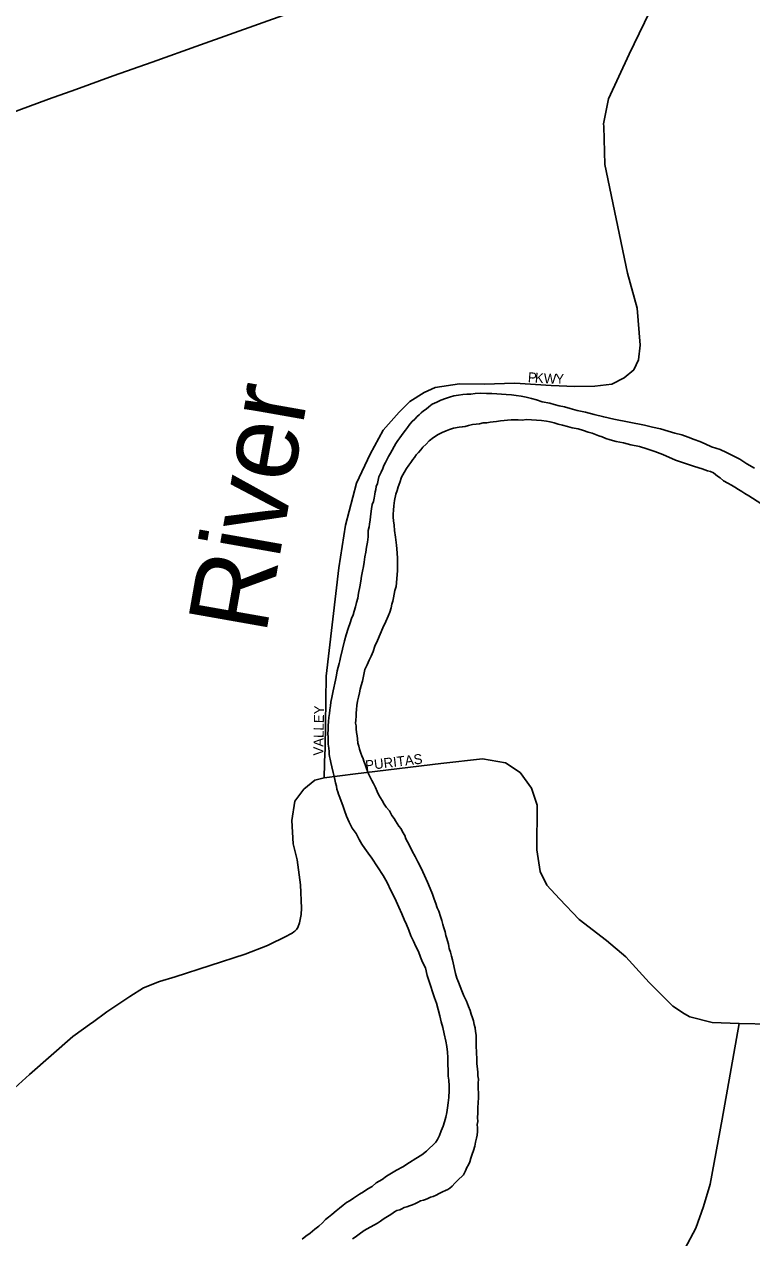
# Model space of a CAD drawing. Extents: x -561 to 1170, y 0 to 846.
# Drawn here: x 125.87 to 135.77, y 221.02 to 237.54 of the extents above; entities that cross this region are included whole.
import ezdxf

# ---------------------------------------------------------------- set-up
doc = ezdxf.new("R2010")
doc.units = 0
for name, color, linetype in [('GM_X_City_Street', 7, 'Continuous'), ('GM_X_City_Street_Text', 7, 'Continuous'), ('GM_X_Major_River', 7, 'Continuous'), ('GM_X_Major_River_Text', 7, 'Continuous'), ('GM_X_State_Route', 7, 'Continuous')]:
    doc.layers.add(name, color=color, linetype=linetype)

msp = doc.modelspace()

# ---------------------------------------------------------------- linework, layer by layer
at = {"layer": 'GM_X_City_Street'}
for points in [[(133.758, 236.144), (133.757, 236.181), (133.824, 236.524), (134.106, 237.132), (134.449, 237.844), (134.534, 238.164), (134.552, 238.488), (134.443, 239.174), (134.27, 239.967)], [(129.956, 227.473), (129.957, 227.495), (129.963, 227.683), (129.978, 228.663), (130.153, 230.139), (130.242, 230.718), (130.391, 231.291), (130.576, 231.685), (130.756, 232.014), (130.973, 232.257), (131.12, 232.402), (131.315, 232.526), (131.461, 232.591), (131.796, 232.643), (132.131, 232.636), (132.547, 232.651), (133.044, 232.622), (133.367, 232.605), (133.637, 232.609), (133.87, 232.64), (134.038, 232.726), (134.168, 232.834), (134.233, 232.969), (134.256, 233.169), (134.215, 233.673), (134.082, 234.149), (133.775, 235.627), (133.758, 236.144)], [(130.38, 227.331), (131.54, 227.476), (132.106, 227.536), (132.422, 227.481), (132.62, 227.352), (132.777, 227.14), (132.85, 226.905), (132.846, 226.298), (132.892, 226.005), (132.984, 225.816), (133.154, 225.632), (133.426, 225.351), (133.798, 225.066), (134.061, 224.84), (134.376, 224.492), (134.698, 224.17), (134.86, 224.068)], [(126.787, 223.943), (126.796, 223.949), (126.992, 224.091), (127.306, 224.301), (127.491, 224.418), (127.71, 224.506), (127.924, 224.569), (128.875, 224.879), (129.178, 224.997), (129.45, 225.127), (129.48, 225.144), (129.517, 225.166), (129.537, 225.18), (129.552, 225.189), (129.562, 225.199), (129.576, 225.216), (129.591, 225.24), (129.615, 225.304), (129.638, 225.417), (129.645, 225.504), (129.63, 225.823), (129.583, 226.164), (129.53, 226.381), (129.51, 226.7), (129.55, 226.96), (129.675, 227.125), (129.826, 227.245), (129.95, 227.277), (129.956, 227.473)], [(129.95, 227.277), (130.38, 227.331)], [(134.86, 224.068), (134.933, 224.023), (135.237, 223.949), (135.603, 223.932), (136.036, 223.925), (140.194, 223.844), (147.1, 223.742), (147.376, 223.738), (147.378, 223.738)], [(117.737, 215.314), (121.082, 218.211), (123.012, 219.827), (123.587, 220.387), (124.016, 220.753), (124.298, 221.039), (124.521, 221.379), (124.761, 221.789), (125.169, 222.415), (125.485, 222.833), (125.94, 223.24), (126.531, 223.757), (126.787, 223.943)], [(131.882, 217.13), (132.092, 217.476), (132.6, 218.111), (133.337, 219.033), (134.208, 220.03), (134.687, 220.603), (134.865, 220.867), (135.011, 221.149), (135.119, 221.441), (135.208, 221.749), (135.372, 222.63), (135.603, 223.932)]]:
    msp.add_lwpolyline(points, dxfattribs=at)
at = {"layer": 'GM_X_Major_River'}
for points in [[(130.044, 228.311), (130.059, 228.393), (130.074, 228.463), (130.104, 228.61), (130.119, 228.676), (130.128, 228.735), (130.144, 228.785), (130.154, 228.834), (130.164, 228.872), (130.174, 228.915), (130.229, 229.144), (130.249, 229.225), (130.28, 229.313), (130.306, 229.389), (130.326, 229.449), (130.347, 229.498), (130.362, 229.547), (130.378, 229.607), (130.393, 229.667), (130.408, 229.727), (130.418, 229.792), (130.438, 229.879), (130.452, 229.956), (130.462, 230.026), (130.472, 230.091), (130.487, 230.157), (130.496, 230.216), (130.506, 230.287), (130.521, 230.352), (130.53, 230.418), (130.54, 230.488), (130.55, 230.559), (130.553, 230.646), (130.563, 230.695), (130.568, 230.733), (130.578, 230.792), (130.582, 230.83), (130.587, 230.874), (130.597, 230.939), (130.606, 230.999), (130.622, 231.043), (130.632, 231.086), (130.642, 231.14), (130.646, 231.173), (130.657, 231.206), (130.661, 231.244), (130.677, 231.287), (130.687, 231.331), (130.697, 231.375), (130.712, 231.413), (130.728, 231.44), (130.749, 231.489), (130.764, 231.533), (130.785, 231.571), (130.806, 231.61), (130.827, 231.653), (130.853, 231.697), (130.927, 231.829), (130.953, 231.873), (130.98, 231.906), (131.006, 231.939), (131.027, 231.972), (131.059, 232.01), (131.085, 232.049), (131.117, 232.092), (131.149, 232.131), (131.186, 232.164), (131.218, 232.197), (131.245, 232.22), (131.271, 232.247), (131.303, 232.275), (131.341, 232.297), (131.378, 232.33), (131.421, 232.364), (131.485, 232.392), (131.539, 232.42), (131.603, 232.443), (131.657, 232.46), (131.717, 232.478), (131.781, 232.49), (131.841, 232.496), (131.895, 232.503), (131.949, 232.504), (132.009, 232.511), (132.074, 232.517), (132.16, 232.513), (132.236, 232.509), (132.301, 232.505), (132.366, 232.501), (132.432, 232.497), (132.502, 232.493), (132.567, 232.483), (132.632, 232.474), (132.703, 232.459), (132.774, 232.444), (132.845, 232.424), (132.921, 232.398), (133.024, 232.378), (133.084, 232.363), (133.15, 232.343), (133.226, 232.328)], [(133.226, 232.328), (133.15, 232.343), (133.084, 232.363), (133.024, 232.378), (132.921, 232.398), (132.845, 232.424), (132.774, 232.444), (132.703, 232.459), (132.632, 232.474), (132.567, 232.483), (132.502, 232.493), (132.432, 232.497), (132.366, 232.501), (132.301, 232.505), (132.236, 232.509), (132.16, 232.513), (132.074, 232.517), (132.009, 232.511), (131.949, 232.504), (131.895, 232.503), (131.841, 232.496), (131.781, 232.49), (131.717, 232.478), (131.657, 232.46), (131.603, 232.443), (131.539, 232.42), (131.485, 232.392), (131.421, 232.364), (131.378, 232.33), (131.341, 232.297), (131.303, 232.275), (131.271, 232.247), (131.245, 232.22), (131.218, 232.197), (131.186, 232.164), (131.149, 232.131), (131.117, 232.092), (131.085, 232.049), (131.059, 232.01), (131.027, 231.972), (131.006, 231.939), (130.98, 231.906), (130.953, 231.873), (130.927, 231.829), (130.853, 231.697), (130.827, 231.653), (130.806, 231.61), (130.785, 231.571), (130.764, 231.533), (130.749, 231.489), (130.728, 231.44), (130.712, 231.413), (130.697, 231.375), (130.687, 231.331), (130.677, 231.287), (130.661, 231.244), (130.657, 231.206), (130.646, 231.173), (130.642, 231.14), (130.632, 231.086), (130.622, 231.043), (130.606, 230.999), (130.597, 230.939), (130.587, 230.874), (130.582, 230.83), (130.578, 230.792), (130.568, 230.733), (130.563, 230.695), (130.553, 230.646), (130.55, 230.559), (130.54, 230.488), (130.53, 230.418), (130.521, 230.352), (130.506, 230.287), (130.496, 230.216), (130.487, 230.157), (130.472, 230.091), (130.462, 230.026), (130.452, 229.956), (130.438, 229.879), (130.418, 229.792), (130.408, 229.727), (130.393, 229.667), (130.378, 229.607), (130.362, 229.547), (130.347, 229.498), (130.326, 229.449), (130.306, 229.389), (130.28, 229.313), (130.249, 229.225), (130.229, 229.144), (130.174, 228.915), (130.164, 228.872), (130.154, 228.834), (130.144, 228.785), (130.128, 228.735), (130.119, 228.676), (130.104, 228.61), (130.074, 228.463), (130.059, 228.393), (130.044, 228.311)], [(133.226, 232.328), (133.302, 232.308), (133.395, 232.282), (133.509, 232.257), (133.629, 232.227), (133.759, 232.192), (133.895, 232.162), (134.314, 232.078), (134.423, 232.053), (134.532, 232.028), (134.635, 231.997), (134.728, 231.972), (134.82, 231.947), (134.908, 231.916), (134.99, 231.885), (135.066, 231.859), (135.142, 231.828), (135.224, 231.786), (135.344, 231.751), (135.432, 231.709), (135.519, 231.662), (135.612, 231.615), (135.706, 231.552), (135.81, 231.494)], [(135.81, 231.494), (135.706, 231.552), (135.612, 231.615), (135.519, 231.662), (135.432, 231.709), (135.344, 231.751), (135.224, 231.786), (135.142, 231.828), (135.066, 231.859), (134.99, 231.885), (134.908, 231.916), (134.82, 231.947), (134.728, 231.972), (134.635, 231.997), (134.532, 232.028), (134.423, 232.053), (134.314, 232.078), (133.895, 232.162), (133.759, 232.192), (133.629, 232.227), (133.509, 232.257), (133.395, 232.282), (133.302, 232.308), (133.226, 232.328)], [(131.79, 232.051), (131.833, 232.057), (131.871, 232.064), (131.919, 232.075), (131.973, 232.087), (132.022, 232.094), (132.065, 232.1), (132.119, 232.112), (132.168, 232.113), (132.211, 232.119), (132.254, 232.125), (132.297, 232.131), (132.352, 232.138), (132.498, 232.151), (132.546, 232.152), (132.595, 232.153), (132.649, 232.149), (132.709, 232.155), (132.774, 232.151), (132.844, 232.147), (132.91, 232.143), (132.98, 232.134), (133.029, 232.124), (133.083, 232.114), (133.138, 232.093), (133.198, 232.078), (133.263, 232.063), (133.329, 232.043), (133.41, 232.028), (133.481, 232.008), (133.546, 231.987), (133.601, 231.972), (133.645, 231.951), (133.694, 231.936), (133.737, 231.92), (133.786, 231.9), (133.846, 231.879), (133.928, 231.859), (134.026, 231.839), (134.129, 231.814), (134.244, 231.789), (134.347, 231.759), (134.456, 231.723), (134.565, 231.682), (134.735, 231.604), (134.871, 231.557), (134.996, 231.516), (135.1, 231.486), (135.171, 231.46), (135.214, 231.45), (135.253, 231.429), (135.28, 231.408), (135.308, 231.387), (135.346, 231.361), (135.39, 231.324), (135.45, 231.292), (135.5, 231.261), (135.544, 231.234), (135.593, 231.203), (135.637, 231.177), (135.681, 231.15), (135.735, 231.119), (135.9, 231.014)], [(131.79, 232.051), (131.833, 232.057), (131.871, 232.064), (131.919, 232.075), (131.973, 232.087), (132.022, 232.094), (132.065, 232.1), (132.119, 232.112), (132.168, 232.113), (132.211, 232.119), (132.254, 232.125), (132.297, 232.131), (132.352, 232.138), (132.498, 232.151), (132.546, 232.152), (132.595, 232.153), (132.649, 232.149), (132.709, 232.155), (132.774, 232.151), (132.844, 232.147), (132.91, 232.143), (132.98, 232.134), (133.029, 232.124), (133.083, 232.114), (133.138, 232.093), (133.198, 232.078), (133.263, 232.063), (133.329, 232.043), (133.41, 232.028), (133.481, 232.008), (133.546, 231.987), (133.601, 231.972), (133.645, 231.951), (133.694, 231.936), (133.737, 231.92), (133.786, 231.9), (133.846, 231.879), (133.928, 231.859), (134.026, 231.839), (134.129, 231.814), (134.244, 231.789), (134.347, 231.759), (134.456, 231.723), (134.565, 231.682), (134.735, 231.604), (134.871, 231.557), (134.996, 231.516), (135.1, 231.486), (135.171, 231.46), (135.214, 231.45), (135.253, 231.429), (135.28, 231.408), (135.308, 231.387), (135.346, 231.361), (135.39, 231.324), (135.45, 231.292), (135.5, 231.261), (135.544, 231.234), (135.593, 231.203), (135.637, 231.177), (135.681, 231.15), (135.735, 231.119), (135.9, 231.014)], [(130.947, 226.659), (130.925, 226.692), (130.903, 226.724), (130.875, 226.766), (130.841, 226.831), (130.797, 226.879), (130.769, 226.922), (130.741, 226.97), (130.719, 227.007), (130.696, 227.045), (130.674, 227.093), (130.651, 227.147), (130.623, 227.201), (130.601, 227.244), (130.584, 227.281), (130.567, 227.308), (130.555, 227.335), (130.527, 227.405), (130.51, 227.459), (130.493, 227.507), (130.481, 227.539), (130.464, 227.577), (130.453, 227.615), (130.435, 227.668), (130.424, 227.712), (130.412, 227.749), (130.406, 227.809), (130.4, 227.852), (130.393, 227.895), (130.387, 227.944), (130.386, 227.987), (130.38, 228.025), (130.385, 228.063), (130.389, 228.117), (130.388, 228.161), (130.393, 228.21), (130.397, 228.264), (130.407, 228.324), (130.417, 228.378), (130.432, 228.438), (130.442, 228.487), (130.457, 228.536), (130.472, 228.596), (130.487, 228.661), (130.507, 228.754), (130.539, 228.819), (130.565, 228.879), (130.591, 228.934), (130.617, 229), (130.642, 229.07), (130.679, 229.147), (130.715, 229.234), (130.751, 229.322), (130.793, 229.409), (130.824, 229.48), (130.845, 229.535), (130.866, 229.595), (130.875, 229.644), (130.886, 229.682), (130.896, 229.731), (130.905, 229.78), (130.915, 229.829), (130.931, 229.883), (130.948, 230.095), (130.952, 230.166), (130.951, 230.263), (130.944, 230.344), (130.936, 230.447), (130.923, 230.555), (130.911, 230.647), (130.904, 230.717), (130.898, 230.777), (130.891, 230.826), (130.891, 230.869), (130.895, 230.923), (130.899, 230.983), (130.909, 231.053), (130.929, 231.141), (130.944, 231.19), (130.959, 231.239), (130.98, 231.299), (131.006, 231.37), (131.043, 231.435), (131.074, 231.49), (131.106, 231.534), (131.132, 231.573), (131.158, 231.611), (131.18, 231.638), (131.206, 231.677), (131.238, 231.71), (131.27, 231.743), (131.296, 231.782), (131.339, 231.82), (131.381, 231.865), (131.44, 231.914), (131.504, 231.954), (131.558, 231.982), (131.612, 232.004), (131.66, 232.022), (131.714, 232.039), (131.79, 232.051)], [(130.947, 226.659), (130.925, 226.692), (130.903, 226.724), (130.875, 226.766), (130.841, 226.831), (130.797, 226.879), (130.769, 226.922), (130.741, 226.97), (130.719, 227.007), (130.696, 227.045), (130.674, 227.093), (130.651, 227.147), (130.623, 227.201), (130.601, 227.244), (130.584, 227.281), (130.567, 227.308), (130.555, 227.335), (130.527, 227.405), (130.51, 227.459), (130.493, 227.507), (130.481, 227.539), (130.464, 227.577), (130.453, 227.615), (130.435, 227.668), (130.424, 227.712), (130.412, 227.749), (130.406, 227.809), (130.4, 227.852), (130.393, 227.895), (130.387, 227.944), (130.386, 227.987), (130.38, 228.025), (130.385, 228.063), (130.389, 228.117), (130.388, 228.161), (130.393, 228.21), (130.397, 228.264), (130.407, 228.324), (130.417, 228.378), (130.432, 228.438), (130.442, 228.487), (130.457, 228.536), (130.472, 228.596), (130.487, 228.661), (130.507, 228.754), (130.539, 228.819), (130.565, 228.879), (130.591, 228.934), (130.617, 229), (130.642, 229.07), (130.679, 229.147), (130.715, 229.234), (130.751, 229.322), (130.793, 229.409), (130.824, 229.48), (130.845, 229.535), (130.866, 229.595), (130.875, 229.644), (130.886, 229.682), (130.896, 229.731), (130.905, 229.78), (130.915, 229.829), (130.931, 229.883), (130.948, 230.095), (130.952, 230.166), (130.951, 230.263), (130.944, 230.344), (130.936, 230.447), (130.923, 230.555), (130.911, 230.647), (130.904, 230.717), (130.898, 230.777), (130.891, 230.826), (130.891, 230.869), (130.895, 230.923), (130.899, 230.983), (130.909, 231.053), (130.929, 231.141), (130.944, 231.19), (130.959, 231.239), (130.98, 231.299), (131.006, 231.37), (131.043, 231.435), (131.074, 231.49), (131.106, 231.534), (131.132, 231.573), (131.158, 231.611), (131.18, 231.638), (131.206, 231.677), (131.238, 231.71), (131.27, 231.743), (131.296, 231.782), (131.339, 231.82), (131.381, 231.865), (131.44, 231.914), (131.504, 231.954), (131.558, 231.982), (131.612, 232.004), (131.66, 232.022), (131.714, 232.039), (131.79, 232.051)], [(130.547, 221.683), (130.606, 221.716), (130.659, 221.766), (130.74, 221.811), (130.799, 221.855), (130.868, 221.895), (130.938, 221.939), (131.024, 221.984), (131.115, 222.04), (131.2, 222.096), (131.281, 222.146), (131.345, 222.196), (131.473, 222.318), (131.494, 222.356), (131.52, 222.411), (131.546, 222.471), (131.571, 222.537), (131.592, 222.597), (131.607, 222.657), (131.622, 222.722), (131.632, 222.787), (131.641, 222.852), (131.651, 222.928), (131.655, 223.021), (131.653, 223.086), (131.647, 223.161), (131.64, 223.215), (131.639, 223.27), (131.638, 223.313), (131.637, 223.362), (131.636, 223.41), (131.635, 223.47), (131.629, 223.546), (131.622, 223.622), (131.61, 223.692), (131.586, 223.794), (131.568, 223.881), (131.545, 223.956), (131.527, 224.037), (131.504, 224.123), (131.481, 224.209), (131.452, 224.285), (131.429, 224.366), (131.406, 224.436), (131.383, 224.506), (131.354, 224.586), (131.331, 224.694), (131.291, 224.769), (131.263, 224.839), (131.235, 224.915), (131.201, 224.984), (131.167, 225.054), (131.133, 225.129), (131.105, 225.205), (131.071, 225.28), (131.042, 225.35), (131.008, 225.425), (130.969, 225.516), (130.912, 225.64), (130.861, 225.747), (130.811, 225.855), (130.755, 225.951), (130.599, 226.187), (130.549, 226.251), (130.504, 226.315), (130.465, 226.374), (130.426, 226.438), (130.386, 226.519), (130.331, 226.593), (130.291, 226.674), (130.257, 226.755), (130.229, 226.835), (130.206, 226.9), (130.183, 226.959), (130.166, 227.013), (130.149, 227.056), (130.137, 227.088), (130.126, 227.126), (130.12, 227.164), (130.108, 227.212), (130.091, 227.277), (130.073, 227.353), (130.055, 227.428), (130.043, 227.488), (130.032, 227.531), (130.026, 227.568), (130.02, 227.601), (130.019, 227.639), (130.013, 227.682), (130.006, 227.736), (130.005, 227.785), (130.004, 227.834), (130.003, 227.882), (130.008, 227.931), (130.007, 227.985), (130.011, 228.045), (130.016, 228.099), (130.025, 228.154), (130.03, 228.203), (130.04, 228.257), (130.044, 228.311)], [(130.044, 228.311), (130.04, 228.257), (130.03, 228.203), (130.025, 228.154), (130.016, 228.099), (130.011, 228.045), (130.007, 227.985), (130.008, 227.931), (130.003, 227.882), (130.004, 227.834), (130.005, 227.785), (130.006, 227.736), (130.013, 227.682), (130.019, 227.639), (130.02, 227.601), (130.026, 227.568), (130.032, 227.531), (130.043, 227.488), (130.055, 227.428), (130.073, 227.353), (130.091, 227.277), (130.108, 227.212), (130.12, 227.164), (130.126, 227.126), (130.137, 227.088), (130.149, 227.056), (130.166, 227.013), (130.183, 226.959), (130.206, 226.9), (130.229, 226.835), (130.257, 226.755), (130.291, 226.674), (130.331, 226.593), (130.386, 226.519), (130.426, 226.438), (130.465, 226.374), (130.504, 226.315), (130.549, 226.251), (130.599, 226.187), (130.755, 225.951), (130.811, 225.855), (130.861, 225.747), (130.912, 225.64), (130.969, 225.516), (131.008, 225.425), (131.042, 225.35), (131.071, 225.28), (131.105, 225.205), (131.133, 225.129), (131.167, 225.054), (131.201, 224.984), (131.235, 224.915), (131.263, 224.839), (131.291, 224.769), (131.331, 224.694), (131.354, 224.586), (131.383, 224.506), (131.406, 224.436), (131.429, 224.366), (131.452, 224.285), (131.481, 224.209), (131.504, 224.123), (131.527, 224.037), (131.545, 223.956), (131.568, 223.881), (131.586, 223.794), (131.61, 223.692), (131.622, 223.622), (131.629, 223.546), (131.635, 223.47), (131.636, 223.41), (131.637, 223.362), (131.638, 223.313), (131.639, 223.27), (131.64, 223.215), (131.647, 223.161), (131.653, 223.086), (131.655, 223.021), (131.651, 222.928), (131.641, 222.852), (131.632, 222.787), (131.622, 222.722), (131.607, 222.657), (131.592, 222.597), (131.571, 222.537), (131.546, 222.471), (131.52, 222.411), (131.494, 222.356), (131.473, 222.318), (131.345, 222.196), (131.281, 222.146), (131.2, 222.096), (131.115, 222.04), (131.024, 221.984), (130.938, 221.939), (130.868, 221.895), (130.799, 221.855), (130.74, 221.811), (130.659, 221.766), (130.606, 221.716), (130.547, 221.683)], [(131.153, 221.467), (131.196, 221.484), (131.233, 221.501), (131.265, 221.518), (131.303, 221.529), (131.33, 221.54), (131.362, 221.552), (131.4, 221.569), (131.438, 221.58), (131.475, 221.597), (131.518, 221.62), (131.561, 221.642), (131.604, 221.66), (131.636, 221.676), (131.663, 221.693), (131.695, 221.721), (131.732, 221.76), (131.769, 221.798), (131.849, 221.876), (131.875, 221.93), (131.896, 221.974), (131.917, 222.012), (131.933, 222.051), (131.948, 222.1), (131.969, 222.154), (131.984, 222.203), (132.005, 222.263), (132.014, 222.318), (132.024, 222.372), (132.034, 222.416), (132.039, 222.464), (132.038, 222.513), (132.037, 222.557), (132.042, 222.6), (132.041, 222.654), (132.045, 222.714), (132.044, 222.784), (132.048, 222.86), (132.052, 222.92), (132.051, 222.985), (132.05, 223.05), (132.048, 223.12), (132.053, 223.175), (132.046, 223.223), (132.046, 223.267), (132.039, 223.315), (132.032, 223.386), (132.031, 223.456), (132.024, 223.532), (132.022, 223.64), (132.021, 223.716), (132.02, 223.775), (132.013, 223.824), (132.007, 223.873), (131.995, 223.921), (131.984, 223.97), (131.972, 224.013), (131.955, 224.061), (131.938, 224.11), (131.915, 224.164), (131.892, 224.239), (131.853, 224.309), (131.824, 224.379), (131.802, 224.438), (131.779, 224.497), (131.756, 224.551), (131.739, 224.615), (131.697, 224.799), (131.685, 224.853), (131.674, 224.907), (131.656, 224.955), (131.651, 224.982), (131.644, 225.015), (131.633, 225.058), (131.621, 225.09), (131.61, 225.133), (131.598, 225.182), (131.581, 225.236), (131.569, 225.284), (131.552, 225.338), (131.535, 225.392), (131.512, 225.462), (131.489, 225.51), (131.472, 225.569), (131.449, 225.629), (131.426, 225.693), (131.397, 225.774), (131.358, 225.86), (131.318, 225.951), (131.273, 226.048), (131.228, 226.134), (131.189, 226.209), (131.15, 226.279), (131.115, 226.359), (131.088, 226.407), (131.065, 226.45), (131.048, 226.493), (131.02, 226.542), (130.998, 226.585), (130.97, 226.622), (130.947, 226.659)], [(131.153, 221.467), (131.196, 221.484), (131.233, 221.501), (131.265, 221.518), (131.303, 221.529), (131.33, 221.54), (131.362, 221.552), (131.4, 221.569), (131.438, 221.58), (131.475, 221.597), (131.518, 221.62), (131.561, 221.642), (131.604, 221.66), (131.636, 221.676), (131.663, 221.693), (131.695, 221.721), (131.732, 221.76), (131.769, 221.798), (131.849, 221.876), (131.875, 221.93), (131.896, 221.974), (131.917, 222.012), (131.933, 222.051), (131.948, 222.1), (131.969, 222.154), (131.984, 222.203), (132.005, 222.263), (132.014, 222.318), (132.024, 222.372), (132.034, 222.416), (132.039, 222.464), (132.038, 222.513), (132.037, 222.557), (132.042, 222.6), (132.041, 222.654), (132.045, 222.714), (132.044, 222.784), (132.048, 222.86), (132.052, 222.92), (132.051, 222.985), (132.05, 223.05), (132.048, 223.12), (132.053, 223.175), (132.046, 223.223), (132.046, 223.267), (132.039, 223.315), (132.032, 223.386), (132.031, 223.456), (132.024, 223.532), (132.022, 223.64), (132.021, 223.716), (132.02, 223.775), (132.013, 223.824), (132.007, 223.873), (131.995, 223.921), (131.984, 223.97), (131.972, 224.013), (131.955, 224.061), (131.938, 224.11), (131.915, 224.164), (131.892, 224.239), (131.853, 224.309), (131.824, 224.379), (131.802, 224.438), (131.779, 224.497), (131.756, 224.551), (131.739, 224.615), (131.697, 224.799), (131.685, 224.853), (131.674, 224.907), (131.656, 224.955), (131.651, 224.982), (131.644, 225.015), (131.633, 225.058), (131.621, 225.09), (131.61, 225.133), (131.598, 225.182), (131.581, 225.236), (131.569, 225.284), (131.552, 225.338), (131.535, 225.392), (131.512, 225.462), (131.489, 225.51), (131.472, 225.569), (131.449, 225.629), (131.426, 225.693), (131.397, 225.774), (131.358, 225.86), (131.318, 225.951), (131.273, 226.048), (131.228, 226.134), (131.189, 226.209), (131.15, 226.279), (131.115, 226.359), (131.088, 226.407), (131.065, 226.45), (131.048, 226.493), (131.02, 226.542), (130.998, 226.585), (130.97, 226.622), (130.947, 226.659)], [(129.65, 220.999), (129.703, 221.038), (129.762, 221.082), (129.826, 221.132), (129.879, 221.177), (129.927, 221.221), (129.97, 221.265), (130.012, 221.298), (130.055, 221.332), (130.114, 221.382), (130.162, 221.421), (130.21, 221.459), (130.258, 221.498), (130.306, 221.526), (130.349, 221.554), (130.392, 221.582), (130.435, 221.61), (130.488, 221.644), (130.547, 221.683)], [(130.547, 221.683), (130.488, 221.644), (130.435, 221.61), (130.392, 221.582), (130.349, 221.554), (130.306, 221.526), (130.258, 221.498), (130.21, 221.459), (130.162, 221.421), (130.114, 221.382), (130.055, 221.332), (130.012, 221.298), (129.97, 221.265), (129.927, 221.221), (129.879, 221.177), (129.826, 221.132), (129.762, 221.082), (129.703, 221.038), (129.65, 220.999)], [(130.338, 221.001), (130.375, 221.024), (130.429, 221.068), (130.498, 221.118), (130.578, 221.163), (130.638, 221.191), (130.68, 221.214), (130.718, 221.242), (130.755, 221.269), (130.793, 221.292), (130.836, 221.32), (130.873, 221.342), (130.911, 221.37), (130.943, 221.387), (130.98, 221.398), (131.007, 221.41), (131.04, 221.427), (131.077, 221.438), (131.115, 221.45), (131.153, 221.467)], [(130.338, 221.001), (130.375, 221.024), (130.429, 221.068), (130.498, 221.118), (130.578, 221.163), (130.638, 221.191), (130.68, 221.214), (130.718, 221.242), (130.755, 221.269), (130.793, 221.292), (130.836, 221.32), (130.873, 221.342), (130.911, 221.37), (130.943, 221.387), (130.98, 221.398), (131.007, 221.41), (131.04, 221.427), (131.077, 221.438), (131.115, 221.45), (131.153, 221.467)]]:
    msp.add_lwpolyline(points, dxfattribs=at)
at = {"layer": 'GM_X_State_Route'}
msp.add_lwpolyline([(125.423, 236.234), (126.198, 236.519), (126.57, 236.651), (127.077, 236.834), (127.609, 237.022), (128.268, 237.256), (130.24, 237.966)], dxfattribs=at)

# ---------------------------------------------------------------- texts
at = {"layer": 'GM_X_City_Street_Text'}
for s, rotation, p in [('P', 355.8171, (132.722, 232.667)), ('K', 355.7991, (132.817, 232.66)), ('W', 357.2027, (132.939, 232.651)), ('Y', 359.9233, (133.1, 232.644)), ('VALLEY', 88.9974, (129.939, 227.58)), ('PURITAS', 6.8819, (130.52, 227.38))]:
    msp.add_text(s, height=0.135, rotation=rotation, dxfattribs=at).set_placement(p)
at = {"layer": 'GM_X_Major_River_Text'}
msp.add_text('River', height=1.0808, rotation=79.9912, dxfattribs=at).set_placement((129.156, 229.213))

doc.saveas('drawing.dxf')
